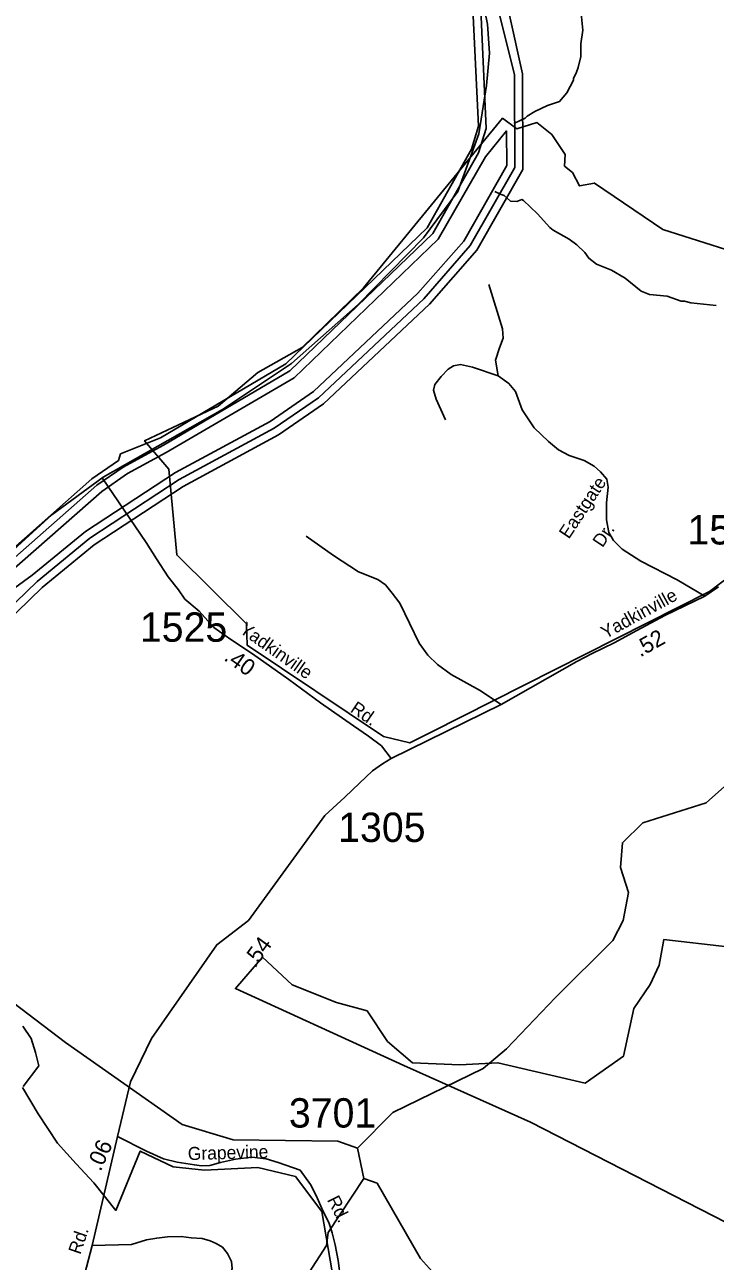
# Model space of a CAD drawing. Extents: x 1551653 to 1702041, y 811336 to 920032.
# Drawn here: x 1572790 to 1576260, y 866468 to 872685 of the extents above; entities that cross this region are included whole.
import ezdxf

# ---------------------------------------------------------------- set-up
doc = ezdxf.new("R2010")
doc.units = 0
for name, color, linetype in [('Old_Level_10', 7, 'Continuous'), ('Old_Level_11', 7, 'Continuous'), ('Old_Level_17', 7, 'Continuous'), ('Old_Level_32', 7, 'Continuous'), ('Old_Level_35', 7, 'Continuous'), ('Old_Level_49', 7, 'Continuous'), ('Old_Level_50', 7, 'Continuous'), ('Old_Level_52', 7, 'Continuous'), ('Old_Level_59', 7, 'Continuous'), ('Old_Level_60', 7, 'Continuous'), ('Old_Level_61', 7, 'Continuous'), ('Old_Level_62', 7, 'Continuous'), ('Old_Level_8', 7, 'Continuous')]:
    doc.layers.add(name, color=color, linetype=linetype)

msp = doc.modelspace()

# ---------------------------------------------------------------- linework, layer by layer
at = {"layer": 'Old_Level_32'}
for points in [[(1574630.993, 868995.44), (1574583.334, 869059.462), (1574516.651, 869108.663), (1574441.451, 869159.863), (1574276.95, 869276.261), (1574116.554, 869392.763), (1573934.254, 869521.362), (1573824.869, 869593.898), (1573739.991, 869654.186), (1573666.066, 869736.395), (1573594.877, 869796.683), (1573562.022, 869843.268), (1573510, 869909.037), (1573452.502, 869999.468), (1573400.481, 870081.677), (1573178.827, 870406.44)], [(1576275.847, 869858.289), (1576207.512, 869811.746), (1576005.737, 869715.355), (1575865.488, 869639.99), (1575751.21, 869577.62), (1575642.127, 869523.045), (1575564.211, 869484.063), (1575184.532, 869267.206), (1574630.993, 868995.44)], [(1574630.993, 868995.44), (1574588.37, 868968.3), (1574537.998, 868933.406), (1574472.127, 868871.372), (1574398.506, 868801.584), (1574297.762, 868708.533), (1574142.771, 868495.29), (1573914.158, 868181.243), (1573755.122, 868059.789), (1573426.599, 867588.613), (1573320.765, 867370.338), (1573256.383, 867094.524)], [(1573256.383, 867094.524), (1573129.154, 866547.569), (1572885.556, 865618.568)], [(1574377.252, 866381.368), (1574364.45, 866471.466), (1574349.65, 866549.868), (1574334.45, 866610.167), (1574317.351, 866662.368), (1574290.051, 866718.766), (1574255.067, 866798.149), (1574226.035, 866853.355), (1574173.779, 866925.996), (1574063.459, 866963.77), (1574003.582, 866982.461), (1573931.781, 866991.562), (1573848.626, 866981.204), (1573773.144, 866963.77), (1573720.142, 866949.578), (1573678.141, 866948.279), (1573642.502, 866952.147), (1573555.407, 866966.675), (1573487.552, 866982.568), (1573402.054, 867021.665), (1573256.383, 867094.524)]]:
    msp.add_lwpolyline(points, dxfattribs=at)
at = {"layer": 'Old_Level_35'}
for points in [[(1575168.794, 870919.712), (1575156.203, 870998.403), (1575175.089, 871061.355), (1575193.975, 871108.57), (1575190.827, 871155.784), (1575121.58, 871379.267)], [(1575168.794, 870919.712), (1575039.741, 870963.779), (1574979.936, 870976.37), (1574945.312, 870970.075), (1574916.984, 870954.336), (1574882.359, 870916.564), (1574850.883, 870875.646), (1574844.588, 870847.316), (1574857.178, 870803.25), (1574904.393, 870699.378)], [(1575713.334, 870280.743), (1575721.204, 870359.433), (1575714.908, 870400.353), (1575683.432, 870438.124), (1575651.955, 870466.453), (1575601.593, 870494.782), (1575526.05, 870519.963), (1575472.54, 870548.291), (1575422.179, 870589.211), (1575349.783, 870658.458), (1575289.977, 870749.739), (1575255.354, 870841.021), (1575222.304, 870881.941), (1575168.794, 870919.712)], [(1576207.512, 869811.746), (1576069.017, 869893.584), (1575886.454, 869988.013), (1575792.025, 870047.818), (1575747.958, 870091.885), (1575725.925, 870132.804), (1575713.334, 870195.757), (1575713.334, 870280.743)], [(1575184.532, 869267.206), (1575074.365, 869339.6), (1574932.722, 869418.291), (1574863.474, 869468.654), (1574816.259, 869515.868), (1574772.192, 869575.673), (1574674.616, 869777.122), (1574636.844, 869827.484), (1574602.22, 869868.403), (1574564.448, 869896.732), (1574466.872, 869934.503), (1574340.967, 870016.342), (1574204.045, 870113.918)], [(1573129.154, 866547.569), (1573327.152, 866552.569), (1573401.654, 866575.669), (1573453.655, 866584.767), (1573507.752, 866590.068), (1573575.853, 866593.169), (1573625.754, 866586.266), (1573681.755, 866581.568), (1573721.755, 866570.967), (1573751.453, 866556.568), (1573783.254, 866538.067), (1573808.854, 866507.569), (1573828.254, 866467.369), (1573831.754, 866431.266), (1573816.951, 866379.567), (1573806.252, 866329.469), (1573785.252, 866257.868)]]:
    msp.add_lwpolyline(points, dxfattribs=at)
at = {"layer": 'Old_Level_49'}
for points in [[(1576403.315, 869965.632), (1576231.6, 869836.273), (1574831.534, 869127.618), (1574724.988, 869074.096), (1574592.416, 869106.372), (1573908.056, 869565.405), (1573904.473, 869672.99), (1573553.483, 870019.796), (1573514.07, 870450.139), (1573392.246, 870593.587), (1573761.339, 870768.097), (1573961.989, 870936.649), (1574184.137, 871062.165), (1574492.198, 871361.687), (1575190.89, 872215.201), (1575262.551, 872161.408), (1575362.876, 872193.683), (1575438.12, 872132.718), (1575506.197, 872032.305), (1575502.615, 871974.926), (1575542.028, 871942.65), (1575577.858, 871874.512), (1575653.102, 871888.857), (1575997.073, 871655.755), (1576312.381, 871555.342)], [(1573984.832, 867996.372), (1574133.289, 867857.5), (1574356.996, 867768.741), (1574509.847, 867727.67), (1574613.219, 867573.068), (1574739.093, 867465.746), (1574976.859, 867456.414), (1575168.003, 867465.746), (1575606.237, 867363.09), (1575798.346, 867499.031), (1575850.883, 867739.417), (1575933.444, 867859.609), (1575978.476, 867957.266), (1576000.992, 868084.97), (1576322.269, 868048.277)], [(1577036.542, 866291.887), (1575331.322, 867166.828), (1574694.527, 867452.84), (1573848.77, 867838.882), (1573984.832, 867996.372)], [(1572781.018, 867649.207), (1572822.209, 867588.337), (1572844.407, 867518.449), (1572861.451, 867450.864), (1572781.287, 867346.228)], [(1572779.204, 867342.268), (1572857.744, 867208.604), (1572954.443, 867062.564), (1573047.983, 866958.211), (1573136.503, 866862.765), (1573248.099, 866723.474), (1573370.614, 867022.176), (1573535.352, 866943.031), (1573693.502, 866926.543), (1573960.903, 866939.968), (1574149.866, 866894.664), (1574282.507, 866718.58), (1574345.972, 866346.198)]]:
    msp.add_lwpolyline(points, dxfattribs=at)
at = {"layer": 'Old_Level_50'}
msp.add_line((1573218.8, 870352.495), (1573218.8, 870352.495), dxfattribs=at)
at = {"layer": 'Old_Level_52'}
msp.add_lwpolyline([(1574144.339, 879231.936), (1574074.225, 879024.15), (1574041.865, 878743.502), (1574031.077, 878322.531), (1574020.291, 877696.472), (1573966.356, 877059.618), (1574020.291, 876714.206), (1574106.587, 876368.794), (1574349.293, 875537.647), (1574594.697, 874576.969), (1574907.518, 873492.159), (1575066.626, 872925.468), (1575115.167, 872687.997), (1575125.954, 872542.276), (1575109.774, 872380.364), (1575072.019, 872137.497), (1574966.846, 871846.055), (1574794.256, 871613.982), (1574465.254, 871279.364), (1574130.858, 870982.524), (1573782.979, 870750.451), (1573184.304, 870410.436), (1572925.417, 870221.538), (1572617.99, 869940.891)], dxfattribs=at)
at = {"layer": 'Old_Level_59'}
msp.add_line((1574493.448, 866884.545), (1574462.485, 867036.283), dxfattribs=at)
for points in [[(1575211.643, 867535.688), (1575457.5, 867794.156), (1575744.47, 868080.408), (1575796.451, 868181.191), (1575823.518, 868321.857), (1575783.43, 868447.349), (1575793.478, 868571.918), (1575895.491, 868671.574), (1576213.527, 868773.484), (1576398.484, 868937.116), (1576646.495, 869303.134), (1576772.499, 869431.804), (1576876.46, 869666.076), (1576970.477, 869805.409), (1577171.53, 869909.575), (1577413.492, 869934.284), (1577671.447, 869869.898)], [(1572994.619, 867567.881), (1572656.489, 867824.606), (1572449.488, 867910.933), (1572257.457, 867941.075), (1572048.407, 867919.032), (1571838.433, 867805.126), (1571679.415, 867772.215), (1571622.411, 867806.151), (1571607.442, 867914.829), (1571499.482, 867976.139)], [(1574462.485, 867036.283), (1574363.445, 867071.039), (1573837.486, 867078.421), (1573580.453, 867155.931), (1572994.619, 867567.881)], [(1574462.485, 867036.283), (1574640.47, 867216.421), (1575093.43, 867437.057), (1575211.643, 867535.688)], [(1574193.456, 866316.14), (1574220.421, 866414.155), (1574305.517, 866547.029), (1574314.437, 866612.543), (1574493.448, 866884.545)], [(1577351.464, 866744.597), (1577150.513, 866696.102), (1577007.489, 866607.109), (1576930.492, 866474.133), (1576837.501, 866367.711), (1576768.5, 866227.865), (1576650.493, 866105.552), (1576474.456, 866030.4), (1576182.462, 866078.895), (1575890.467, 866048.752), (1575759.439, 866182.651), (1575686.441, 866358.176), (1575604.522, 866418.974), (1575370.455, 866390.779), (1575202.518, 866331.827), (1574994.492, 866336.03), (1574869.513, 866381.347), (1574779.495, 866481.515), (1574560.5, 866860.246), (1574493.448, 866884.545)]]:
    msp.add_lwpolyline(points, dxfattribs=at)
at = {"layer": 'Old_Level_60'}
for points in [[(1571499.482, 867976.139), (1571526.447, 868083.894), (1571740.418, 868506.302), (1572046.459, 868917.021), (1572183.433, 869134.171), (1572437.493, 869388.436), (1572555.5, 869543.558), (1572877.432, 869855.544), (1573138.463, 870070.131), (1573585.477, 870363.048), (1574064.479, 870622.542), (1574291.471, 870778.894), (1574823.479, 871280.144), (1575061.442, 871551.12), (1575292.433, 871956.713), (1575290.485, 872439.303), (1575150.435, 873075.785), (1575125.418, 873099.263), (1575119.472, 873276.633)], [(1573270.414, 870527.09), (1573471.468, 870608.29), (1574102.413, 870979.64), (1574812.509, 871664.514), (1575035.503, 872060.469), (1575070.464, 872174.683), (1575038.476, 872835.156), (1575013.46, 872852.073), (1574974.5, 873059.688), (1574928.568, 873268.329)], [(1570985.929, 867596.896), (1571449.449, 868561.461), (1571917.481, 869178.975), (1572654.438, 869984.727), (1573127.493, 870401.906), (1573261.495, 870494.384), (1573270.414, 870527.09)]]:
    msp.add_lwpolyline(points, dxfattribs=at)
at = {"layer": 'Old_Level_61'}
for points in [[(1575085.433, 873097.93), (1575250.5, 872434.894), (1575252.345, 871967.273), (1575028.736, 871574.496), (1574794.669, 871307.928), (1574266.25, 870810.062), (1574043.563, 870656.683), (1573566.407, 870398.215), (1573116.523, 870103.555), (1572852.006, 869886.405), (1572527.613, 869572.265)], [(1572682.53, 869956.122), (1573152.202, 870370.328), (1573284.255, 870461.473), (1573486.437, 870571.176), (1574122.713, 870945.191), (1574840.293, 871635.704), (1575070.362, 872040.887), (1575108.706, 872162.995), (1575078.461, 872837.104)], [(1572451.949, 869644.751), (1572710.622, 869927.518), (1573176.808, 870338.749), (1573306.914, 870428.562), (1573501.406, 870534.062), (1574143.014, 870910.742), (1574868.078, 871606.894), (1575105.221, 872021.202), (1575211.643, 872151.615), (1575212.36, 871977.731), (1574995.928, 871597.769), (1574765.859, 871335.815), (1574241.029, 870841.332), (1574022.648, 870690.824), (1573547.337, 870433.381), (1573094.582, 870137.081), (1572826.579, 869917.367), (1572451.949, 869644.751)]]:
    msp.add_lwpolyline(points, dxfattribs=at)
at = {"layer": 'Old_Level_62'}
for points in [[(1575247.732, 872188.114), (1575304.531, 872215.591), (1575314.579, 872225.536), (1575352.923, 872249.015), (1575416.182, 872278.747), (1575477.493, 872299.355), (1575513.992, 872342.929), (1575546.8, 872406.495), (1575546.903, 872414.492), (1575563.307, 872446.275), (1575571.611, 872470.163), (1575584.222, 872526.04), (1575585.042, 872590.016), (1575593.86, 872657.889), (1575586.888, 872741.96)], [(1575152.075, 871847.318), (1575183.858, 871831.119), (1575199.75, 871826.915), (1575231.43, 871798.515), (1575263.418, 871796.157), (1575287.512, 871805.795), (1575295.509, 871801.694), (1575366.662, 871734.847), (1575427.87, 871666.052), (1575445.71, 871651.8), (1575525.167, 871606.792), (1575564.845, 871578.289), (1575604.317, 871539.74), (1575624.002, 871511.545), (1575663.68, 871480.992), (1575739.242, 871451.977), (1575806.806, 871411.172), (1575888.007, 871346.068), (1575929.837, 871329.561), (1576017.702, 871320.436), (1576089.368, 871295.523), (1576105.362, 871295.317), (1576137.35, 871286.91), (1576265.098, 871273.274)]]:
    msp.add_lwpolyline(points, dxfattribs=at)

# ---------------------------------------------------------------- texts
at = {"layer": 'Old_Level_10'}
for s, p in [('Eastgate', (1575524.33, 870096.027)), ('Dr.', (1575693.444, 870052.892))]:
    msp.add_text(s, height=65.6167, rotation=56.5151306, dxfattribs=at).set_placement(p)
at = {"layer": 'Old_Level_11'}
for s, height, rotation, p in [('Yadkinville', 65.61666, 28.7256917, (1575708.027, 869595.539)), ('Yadkinville', 65.61666, 324.7998583, (1573864.031, 869632.898)), ('Rd.', 65.6167, 325.7506028, (1574421.357, 869233.546)), ('Grapevine', 65.6167, 1.5443333, (1573610.108, 866976.327)), ('Rd.', 65.6167, 297.0568917, (1574307.634, 866777.157)), ('Rd.', 65.6167, 71.2595028, (1573069.032, 866498.412))]:
    msp.add_text(s, height=height, rotation=rotation, dxfattribs=at).set_placement(p)
at = {"layer": 'Old_Level_17'}
for s, rotation, p in [('.52', 29.529, (1575882.937, 869503.548)), ('.40', 324.7998583, (1573786.109, 869493.701)), ('.54', 53.8442944, (1573946.737, 867938.241)), ('.06', 65.8128278, (1573170.897, 866916.004))]:
    msp.add_text(s, height=82.0208, rotation=rotation, dxfattribs=at).set_placement(p)
at = {"layer": 'Old_Level_8'}
for s, p in [('1525', (1576120.115, 870072.039)), ('1525', (1573368.296, 869582.955)), ('1305', (1574364.955, 868576.14)), ('3701', (1574117.267, 867140.145))]:
    msp.add_text(s, height=147.6375, dxfattribs=at).set_placement(p)

doc.saveas('drawing.dxf')
